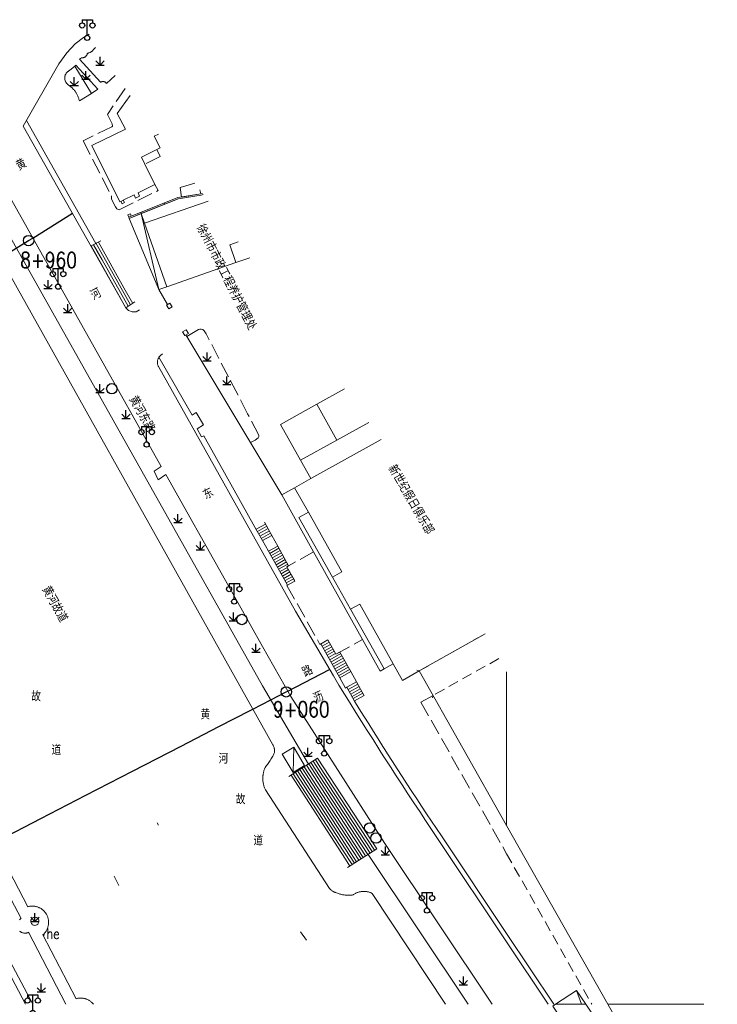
# Model space of a CAD drawing. Extents: x 39508475 to 39522402, y 3783947 to 3795549.
# Tile 313 of 323: x 39517656 to 39517791, y 3793250 to 3793439. Entities that reach past the tile are written whole.
import ezdxf
from ezdxf.enums import TextEntityAlignment as Align

# ---------------------------------------------------------------- set-up
doc = ezdxf.new("R2010")
doc.units = 0
doc.header["$PDSIZE"] = 0.2
doc.linetypes.add('X0', pattern=[4, 3, -1])
doc.linetypes.add('X5', pattern=[3, 2, -1])
doc.layers.get('0').update_dxf_attribs({"linetype": 'CONTINUOUS'})
for name, color, linetype in [('DLSS', 4, 'CONTINUOUS'), ('JCDL_DMX_F', 30, 'CONTINUOUS'), ('JCDL_JMDD_F', 231, 'CONTINUOUS'), ('JCDL_JMDX_F', 231, 'CONTINUOUS'), ('JCDL_JT_ZJ', 100, 'CONTINUOUS'), ('JCDL_JTD_F', 100, 'CONTINUOUS'), ('JCDL_SX_ZJ', 5, 'CONTINUOUS'), ('JCDL_SXX_F', 5, 'CONTINUOUS'), ('JMD', 6, 'CONTINUOUS'), ('SXSS', 5, 'CONTINUOUS'), ('ZBTZ', 3, 'CONTINUOUS'), ('zdh', 7, 'CONTINUOUS'), ('断面线', 2, 'CONTINUOUS')]:
    doc.layers.add(name, color=color, linetype=linetype)
for name, color, linetype, lineweight in [('JCDL_JMDX', 1, 'CONTINUOUS', 0), ('JCDL_ZBX', 3, 'CONTINUOUS', 0), ('JCDL_ZBX_F', 7, 'CONTINUOUS', 0), ('TEXTL_ZJ', 7, 'CONTINUOUS', 0)]:
    doc.layers.add(name, color=color, linetype=linetype, lineweight=lineweight)
doc.styles.add('HZ', font='rs', dxfattribs={"width": 0.8, "bigfont": 'hztxt'})
doc.linetypes.add('X19', pattern='A,4.5,[145,symbolx.shx,S=1,R=0,X=0,Y=1],4.5,-0.5,[146,symbolx.shx,S=1,R=0,X=0,Y=0],-0.5', length=10)
doc.linetypes.add('X35', pattern='A,2,[150,AAA.SHX,S=1,R=0,X=0,Y=1],2,[177,AAA.SHX,S=1,R=0,X=0,Y=0.8],1e-09', length=4)
doc.linetypes.add('X49', pattern='A,0,[5,symbolt.shx,S=1,R=0,X=0,Y=0],-10', length=10)

# ---------------------------------------------------------------- blocks, each defined once
blk = doc.blocks.new('3521000')
at = {"color": 0}
for p, q in [((-1, 3.5), (1, 3.5)), ((0, 0.5), (0, 3.5))]:
    blk.add_line(p, q, dxfattribs=at)
at = {"color": 0, "linetype": 'Continuous', "flags": 128}
for points in [[(-1, 3.5), (-1, 2.9)], [(1, 3.5), (1, 2.9)]]:
    blk.add_lwpolyline(points, dxfattribs=at)
at = {"color": 0}
for centre in [(-1, 2.4), (1, 2.4), (0, 0)]:
    blk.add_circle(centre, 0.5, dxfattribs=at)
blk = doc.blocks.new('5820000')
at = {"color": 0, "linetype": 'Continuous'}
blk.add_circle((0, 0), 1, dxfattribs=at)
blk = doc.blocks.new('9530003')
at = {"color": 0}
for p, q in [((-0.8, 0), (0.8, 0)), ((0, 0), (0, 1.6))]:
    blk.add_line(p, q, dxfattribs=at)
at = {"color": 0, "linetype": 'Continuous'}
for points in [[(0, 0), (-0.8, 0.8)], [(0, 0), (0.8, 0.8)]]:
    blk.add_lwpolyline(points, dxfattribs=at)

msp = doc.modelspace()

# ---------------------------------------------------------------- linework, layer by layer
at = {"layer": 'DLSS', "linetype": 'Continuous', "lineweight": 20}
for points in [[(39517679.366, 3793383.635), (39517678.70926, 3793383.28037), (39517677.96416, 3793383.23538), (39517677.26929, 3793383.50806), (39517676.75399, 3793384.048), (39517656.993, 3793418.996), (39517663.81925, 3793430.96593), (39517665.348, 3793433.11488), (39517666.97854, 3793434.79986), (39517668.58839, 3793436.07237), (39517669.67312, 3793436.66841)], [(39517644.785, 3793422.415), (39517683.509, 3793353.512), (39517682.17769, 3793352.57615), (39517682.93039, 3793350.93579), (39517684.44401, 3793351.962), (39517695.925, 3793331.52399), (39517703.052, 3793318.87401), (39517708.47201, 3793309.241), (39517726.57521, 3793280.93118), (39517747.23198, 3793250)], [(39517588.14734, 3793385.61764), (39517588.08499, 3793382.236), (39517602.77999, 3793353.93699), (39517657.43416, 3793250)], [(39517683.79699, 3793375.147), (39517683.71388, 3793375.10207), (39517683.63342, 3793375.0525), (39517683.55567, 3793374.99879), (39517683.48083, 3793374.94109), (39517683.40911, 3793374.87956), (39517683.3407, 3793374.81437), (39517683.27579, 3793374.7457), (39517683.21456, 3793374.67372), (39517683.15717, 3793374.59865), (39517683.11099, 3793374.531), (39517683.10378, 3793374.52068), (39517683.05453, 3793374.44003), (39517683.00957, 3793374.35691), (39517682.96901, 3793374.27156), (39517682.93296, 3793374.18421), (39517682.90153, 3793374.09509), (39517682.8748, 3793374.00446), (39517682.85284, 3793373.91255), (39517682.83571, 3793373.81961), (39517682.82345, 3793373.72591), (39517682.81611, 3793373.6317), (39517682.81371, 3793373.53723), (39517682.81624, 3793373.44277), (39517682.8237, 3793373.34857), (39517682.83607, 3793373.25488), (39517682.85332, 3793373.16197), (39517682.87541, 3793373.07009), (39517682.90226, 3793372.97949), (39517682.93381, 3793372.89041), (39517682.96996, 3793372.80311), (39517683.011, 3793372.718), (39517709.379, 3793325.67401), (39517716.658, 3793313.196), (39517717.73411, 3793311.43497), (39517718.815, 3793309.67687), (39517719.90031, 3793307.9215), (39517720.99002, 3793306.16885), (39517722.08413, 3793304.41895), (39517723.18263, 3793302.6718), (39517724.28552, 3793300.92741), (39517725.39278, 3793299.1858), (39517725.808, 3793298.536), (39517726.50442, 3793297.44698), (39517727.62042, 3793295.71095), (39517728.74077, 3793293.97774), (39517729.86548, 3793292.24734), (39517730.99452, 3793290.51977), (39517732.1279, 3793288.79504), (39517733.26561, 3793287.07317), (39517734.40764, 3793285.35415), (39517735.55399, 3793283.63802), (39517736.705, 3793281.925), (39517750, 3793261.99515)], [(39517750, 3793261.99515), (39517758.00184, 3793250)]]:
    msp.add_lwpolyline(points, dxfattribs=at)
at = {"layer": 'JCDL_DMX_F', "color": 3, "linetype": 'X35', "lineweight": 0}
for points in [[(39517670.98586, 3793396.41808), (39517657.60984, 3793420.07403)], [(39517711.88708, 3793296.24057), (39517703.013, 3793311.262), (39517645.51701, 3793413.52599)], [(39517701.57501, 3793341.80301), (39517691.71, 3793359.42499), (39517691.30242, 3793359.20107), (39517690.46999, 3793360.762), (39517691.64582, 3793361.50793), (39517690.292, 3793363.86999), (39517689.46787, 3793363.36379), (39517683.11099, 3793374.531)], [(39517750, 3793263.6099), (39517737.45237, 3793282.41941), (39517736.49225, 3793283.83851), (39517735.5362, 3793285.26036), (39517734.58392, 3793286.68474), (39517733.63541, 3793288.11163), (39517732.69069, 3793289.54103), (39517731.74976, 3793290.97293), (39517730.81262, 3793292.40731), (39517729.87928, 3793293.84417), (39517728.94975, 3793295.2835), (39517728.02404, 3793296.72528), (39517727.10215, 3793298.16951), (39517726.56281, 3793299.01906), (39517726.18408, 3793299.61618), (39517725.26985, 3793301.06527), (39517724.35946, 3793302.51678), (39517723.45292, 3793303.97069), (39517722.55023, 3793305.427), (39517721.6514, 3793306.88569), (39517720.75676, 3793308.34696)], [(39517648.703, 3793281.405), (39517656.59806, 3793266.52538), (39517656.52279, 3793266.48188), (39517656.45037, 3793266.43376), (39517656.38085, 3793266.38155), (39517656.31444, 3793266.32543), (39517656.25138, 3793266.26557)], [(39517742.58477, 3793250), (39517723.33468, 3793278.85318)], [(39517656.30365, 3793264.08693), (39517656.36951, 3793264.03017), (39517656.43853, 3793263.97729), (39517656.51049, 3793263.92847), (39517656.58513, 3793263.88388), (39517656.66222, 3793263.84367), (39517656.74149, 3793263.80795), (39517656.82269, 3793263.77687), (39517656.90555, 3793263.75051), (39517656.98978, 3793263.72896), (39517657.07512, 3793263.71231), (39517657.16128, 3793263.70059), (39517657.24796, 3793263.69385), (39517657.33489, 3793263.69212), (39517657.42178, 3793263.6954), (39517657.50833, 3793263.70367), (39517657.59426, 3793263.71692), (39517657.67929, 3793263.73509), (39517657.76313, 3793263.75813), (39517657.8455, 3793263.78596), (39517657.92614, 3793263.81848), (39517658.00458, 3793263.85597), (39517665.21748, 3793250)], [(39517759.07903, 3793250), (39517750, 3793263.6099)]]:
    msp.add_lwpolyline(points, dxfattribs=at)
at = {"layer": 'JCDL_JMDX', "color": 6, "linetype": 'X0', "lineweight": 0}
for points in [[(39517676.57308, 3793426.22226), (39517673.187, 3793421.249), (39517674.0963, 3793419.44142), (39517674.13694, 3793418.97479), (39517674.09044, 3793418.91935), (39517674.02774, 3793418.87225), (39517668.51299, 3793416.17701), (39517673.98637, 3793405.56286), (39517673.97099, 3793404.946), (39517674.72331, 3793403.47583), (39517674.97168, 3793403.05462), (39517675.45699, 3793402.891), (39517682.92121, 3793406.58985), (39517682.34099, 3793407.764)], [(39517682.67218, 3793414.47088), (39517683.327, 3793413.15), (39517680.39219, 3793411.69508)], [(39517712.85905, 3793337.08228), (39517707.72781, 3793334.21622), (39517709.26891, 3793331.45708), (39517707.738, 3793330.602), (39517714.07637, 3793319.25405), (39517715.60728, 3793320.10913), (39517717.14823, 3793317.3503), (39517722.27947, 3793320.21636)], [(39517735.85101, 3793309.45432), (39517733.51135, 3793308.13175), (39517750, 3793278.96329)]]:
    msp.add_lwpolyline(points, dxfattribs=at)
at = {"layer": 'JCDL_JMDX', "color": 6, "linetype": 'Continuous', "lineweight": 0}
for points in [[(39517691.44838, 3793406.05332), (39517691.163, 3793405.951), (39517686.761, 3793405.23301), (39517677.305, 3793401.475)], [(39517683.06799, 3793387.544), (39517679.69889, 3793402.15736)], [(39517671.92599, 3793396.906), (39517670.05699, 3793395.936)], [(39517676.75399, 3793384.048), (39517670.05699, 3793395.936)], [(39517677.18574, 3793384.3245), (39517672.16299, 3793393.2405), (39517670.52424, 3793396.1785)], [(39517677.61749, 3793384.601), (39517674.26899, 3793390.545), (39517670.99149, 3793396.421)], [(39517678.04924, 3793384.8775), (39517676.37499, 3793387.8495), (39517671.45874, 3793396.6635)], [(39517678.481, 3793385.15399), (39517676.75399, 3793384.048)], [(39517704.83217, 3793340.22853), (39517703.41025, 3793342.8128)], [(39517703.02278, 3793339.23297), (39517701.57501, 3793341.80301)], [(39517703.627, 3793342.41887), (39517701.79569, 3793341.41125)], [(39517703.86803, 3793341.9808), (39517702.04111, 3793340.9756)], [(39517704.10907, 3793341.54274), (39517702.28653, 3793340.53994)], [(39517704.3501, 3793341.10467), (39517702.53195, 3793340.10429)], [(39517704.59113, 3793340.6666), (39517702.77736, 3793339.66863)], [(39517703.02278, 3793339.23297), (39517704.83217, 3793340.22853)], [(39517704.17389, 3793337.18959), (39517703.02278, 3793339.23297)], [(39517704.83217, 3793340.22853), (39517705.94299, 3793338.16576)], [(39517705.94299, 3793338.16576), (39517704.17389, 3793337.18959)], [(39517707.84973, 3793330.66441), (39517704.17389, 3793337.18959)], [(39517704.41405, 3793336.76327), (39517706.17232, 3793337.75376)], [(39517704.65946, 3793336.32764), (39517706.4155, 3793337.31687)], [(39517708.04329, 3793334.39245), (39517705.94299, 3793338.16576)], [(39517704.90486, 3793335.892), (39517706.65868, 3793336.87998)], [(39517705.15027, 3793335.45637), (39517706.90186, 3793336.4431)], [(39517705.39567, 3793335.02074), (39517707.14504, 3793336.00621)], [(39517705.64108, 3793334.58511), (39517707.38822, 3793335.56932)], [(39517705.88648, 3793334.14947), (39517707.6314, 3793335.13244)], [(39517706.13189, 3793333.71384), (39517707.87458, 3793334.69555)], [(39517706.3773, 3793333.27821), (39517707.80311, 3793334.08141)], [(39517706.6227, 3793332.84257), (39517708.04693, 3793333.64488)], [(39517706.86811, 3793332.40694), (39517708.29075, 3793333.20836)], [(39517707.72781, 3793334.21622), (39517708.04329, 3793334.39245)], [(39517709.26891, 3793331.45708), (39517707.72781, 3793334.21622)], [(39517707.11351, 3793331.97131), (39517708.53457, 3793332.77183)], [(39517707.35892, 3793331.53567), (39517708.77839, 3793332.3353)], [(39517707.60432, 3793331.10004), (39517709.0222, 3793331.89878)], [(39517707.84973, 3793330.66441), (39517709.26891, 3793331.45708)], [(39517715.60728, 3793320.10913), (39517717.14823, 3793317.3503)], [(39517714.22942, 3793319.33953), (39517717.888, 3793312.845)], [(39517714.47483, 3793318.9039), (39517715.8483, 3793319.67762)], [(39517714.72023, 3793318.46826), (39517716.09212, 3793319.24109)], [(39517714.96564, 3793318.03263), (39517716.33594, 3793318.80457)], [(39517715.21104, 3793317.597), (39517716.57977, 3793318.36804)], [(39517715.45645, 3793317.16136), (39517716.82359, 3793317.93152)], [(39517715.70186, 3793316.72573), (39517717.06741, 3793317.49499)], [(39517715.94726, 3793316.2901), (39517718.06456, 3793317.48284)], [(39517716.19267, 3793315.85447), (39517718.30839, 3793317.04632)], [(39517716.43807, 3793315.41883), (39517718.55221, 3793316.60979)], [(39517716.68348, 3793314.9832), (39517718.79603, 3793316.17327)], [(39517717.14823, 3793317.3503), (39517717.90309, 3793317.77194)], [(39517717.90309, 3793317.77194), (39517719.99705, 3793314.02301)], [(39517716.92889, 3793314.54757), (39517719.03985, 3793315.73674)], [(39517717.17429, 3793314.11194), (39517719.28367, 3793315.30022)], [(39517717.4197, 3793313.6763), (39517719.52749, 3793314.86369)], [(39517717.6651, 3793313.24067), (39517719.77131, 3793314.42717)], [(39517717.888, 3793312.845), (39517719.99705, 3793314.02301)], [(39517718.99936, 3793310.85527), (39517717.888, 3793312.845)], [(39517719.99705, 3793314.02301), (39517721.1084, 3793312.03328)], [(39517719.271, 3793311.007), (39517718.99936, 3793310.85527)], [(39517721.1084, 3793312.03328), (39517719.271, 3793311.007)], [(39517719.271, 3793311.007), (39517720.75676, 3793308.34696)], [(39517719.51482, 3793310.57048), (39517721.35222, 3793311.59675)], [(39517719.75864, 3793310.13396), (39517721.59604, 3793311.16023)], [(39517720.00245, 3793309.69743), (39517721.83986, 3793310.72371)], [(39517721.1084, 3793312.03328), (39517722.59417, 3793309.37324)], [(39517720.24627, 3793309.26091), (39517722.08368, 3793310.28719)], [(39517720.49009, 3793308.82439), (39517722.3275, 3793309.85067)], [(39517720.73391, 3793308.38786), (39517722.57132, 3793309.41414)], [(39517708.90329, 3793294.60211), (39517709.032, 3793299.46101)], [(39517708.08499, 3793293.81801), (39517713.622, 3793297.346)], [(39517713.622, 3793297.346), (39517725.008, 3793279.929)], [(39517710.64054, 3793295.44631), (39517716.737, 3793286.02861), (39517721.99208, 3793277.99)], [(39517711.06646, 3793295.71769), (39517716.292, 3793287.64538), (39517722.42292, 3793278.267)], [(39517711.49238, 3793295.98908), (39517715.847, 3793289.26215), (39517722.85377, 3793278.544)], [(39517711.91831, 3793296.26046), (39517715.402, 3793290.87892), (39517723.28461, 3793278.821)], [(39517712.34423, 3793296.53185), (39517714.957, 3793292.49569), (39517723.71546, 3793279.098)], [(39517712.77016, 3793296.80323), (39517714.512, 3793294.11246), (39517724.1463, 3793279.375)], [(39517713.19608, 3793297.07461), (39517714.067, 3793295.72923), (39517724.57715, 3793279.652)], [(39517708.51092, 3793294.08939), (39517718.962, 3793277.94476), (39517719.83785, 3793276.60499)], [(39517708.93684, 3793294.36077), (39517718.517, 3793279.56153), (39517720.2687, 3793276.88199)], [(39517709.36277, 3793294.63216), (39517718.072, 3793281.1783), (39517720.69954, 3793277.159)], [(39517709.78869, 3793294.90354), (39517717.627, 3793282.79507), (39517721.13039, 3793277.436)], [(39517710.21461, 3793295.17493), (39517717.182, 3793284.41184), (39517721.56123, 3793277.713)], [(39517719.407, 3793276.32799), (39517725.008, 3793279.929)], [(39517764.37737, 3793250), (39517763.43638, 3793252.67292)]]:
    msp.add_lwpolyline(points, dxfattribs=at)
at = {"layer": 'JCDL_JMDX', "color": 6, "linetype": 'X19', "lineweight": 0}
for points in [[(39517684.77774, 3793384.69583), (39517683.06799, 3793387.544)], [(39517688.30567, 3793378.80276), (39517706.742, 3793348.034)]]:
    msp.add_lwpolyline(points, dxfattribs=at)
at = {"layer": 'JCDL_JMDX', "color": 6, "linetype": 'X5', "lineweight": 0}
for points in [[(39517732.71644, 3793314.27958), (39517733.19811, 3793314.14545), (39517745.89074, 3793321.3088)], [(39517748.48284, 3793316.52506), (39517735.84695, 3793309.45204), (39517735.71282, 3793308.97037)], [(39517750, 3793278.96329), (39517766.37268, 3793250)]]:
    msp.add_lwpolyline(points, dxfattribs=at)
at = {"layer": 'JCDL_JMDX_F', "linetype": 'Continuous', "lineweight": 0}
for points in [[(39517691.6033, 3793405.84327), (39517691.22583, 3793405.70795), (39517686.82807, 3793404.99064), (39517677.39733, 3793401.24267)], [(39517688.77964, 3793405.56226), (39517688.81988, 3793405.31552)], [(39517675.78416, 3793404.51347), (39517676.005, 3793404.06799), (39517676.46807, 3793404.29757), (39517676.24724, 3793404.74304), (39517675.78416, 3793404.51347)], [(39517684.14498, 3793404.19335), (39517684.23731, 3793403.96102)], [(39517677.59872, 3793402.10425), (39517677.12909, 3793401.91762), (39517677.305, 3793401.475), (39517677.77462, 3793401.66164), (39517677.59872, 3793402.10425)], [(39517677.305, 3793401.475), (39517677.39733, 3793401.24268)], [(39517679.62825, 3793402.39831), (39517679.72058, 3793402.16598)], [(39517684.52958, 3793384.54482), (39517684.97517, 3793383.81259), (39517685.64022, 3793384.21729), (39517685.19463, 3793384.94952), (39517684.52958, 3793384.54482)], [(39517687.65341, 3793379.40925), (39517688.099, 3793378.677), (39517688.76405, 3793379.0817), (39517688.31847, 3793379.81395), (39517687.65341, 3793379.40925)]]:
    msp.add_lwpolyline(points, dxfattribs=at)
at = {"layer": 'JCDL_SXX_F', "color": 142, "linetype": 'Continuous', "lineweight": 0, "true_color": 0x00a0e9}
for points in [[(39517682.99181, 3793284.47152), (39517682.77984, 3793284.92437)], [(39517674.51242, 3793274.64805), (39517675.40782, 3793272.85968)], [(39517710.35619, 3793263.96285), (39517711.51368, 3793262.33184)]]:
    msp.add_lwpolyline(points, dxfattribs=at)
at = {"layer": 'JCDL_ZBX', "color": 114, "linetype": 'Continuous', "lineweight": 0, "true_color": 0x009944}
for points in [[(39517673.02001, 3793427.178), (39517672.98426, 3793427.23396), (39517672.94364, 3793427.28651), (39517672.89883, 3793427.33554), (39517672.85014, 3793427.38071), (39517672.79788, 3793427.42171), (39517672.74242, 3793427.45827), (39517672.68414, 3793427.49012), (39517672.62343, 3793427.51707), (39517672.5607, 3793427.53891), (39517672.4917, 3793427.55626), (39517672.43093, 3793427.56675), (39517672.36476, 3793427.57256), (39517672.29834, 3793427.57289), (39517672.23212, 3793427.56775), (39517672.16655, 3793427.55716), (39517672.10207, 3793427.5412), (39517672.03913, 3793427.51998), (39517671.97815, 3793427.49365), (39517671.91955, 3793427.46237), (39517671.864, 3793427.426), (39517667.82299, 3793431.862), (39517668.23101, 3793432.157), (39517668.30018, 3793432.15127), (39517668.3696, 3793432.15074), (39517668.43889, 3793432.15501), (39517668.50772, 3793432.16405), (39517668.57577, 3793432.17784), (39517668.64269, 3793432.19629), (39517668.70818, 3793432.21933), (39517668.77192, 3793432.24684), (39517668.83361, 3793432.27869), (39517668.89294, 3793432.31473), (39517668.929, 3793432.34), (39517668.94965, 3793432.35478), (39517669.00345, 3793432.39866), (39517669.05408, 3793432.44615), (39517669.10132, 3793432.49703), (39517669.14492, 3793432.55105), (39517669.18469, 3793432.60796), (39517669.22042, 3793432.66748), (39517669.25195, 3793432.72932), (39517669.27914, 3793432.7932), (39517669.30184, 3793432.85881), (39517669.31996, 3793432.92583), (39517669.333, 3793432.994), (39517669.42641, 3793433.01394), (39517669.5187, 3793433.03861), (39517669.60973, 3793433.06759), (39517669.6993, 3793433.10082), (39517669.7872, 3793433.13822), (39517669.87325, 3793433.1797), (39517669.95726, 3793433.22519), (39517670.03903, 3793433.27457), (39517670.1184, 3793433.32774), (39517670.19518, 3793433.38458), (39517670.234, 3793433.41601), (39517670.2692, 3793433.44497), (39517670.34031, 3793433.50876), (39517670.40833, 3793433.57583), (39517670.47314, 3793433.64602), (39517670.53457, 3793433.71918), (39517670.59249, 3793433.79514), (39517670.64678, 3793433.87374), (39517670.697, 3793433.955), (39517670.80473, 3793434.04337)], [(39517670.80473, 3793434.04337), (39517670.86931, 3793434.09634)], [(39517670.10899, 3793425.29999), (39517667.792, 3793423.834), (39517667.75622, 3793423.98809), (39517667.71514, 3793424.14087), (39517667.66922, 3793424.29226), (39517667.6185, 3793424.44212), (39517667.56303, 3793424.59028), (39517667.50287, 3793424.7366), (39517667.43809, 3793424.88093), (39517667.36874, 3793425.02313), (39517667.2949, 3793425.16304), (39517667.21664, 3793425.30054), (39517667.167, 3793425.38199), (39517667.13405, 3793425.43547), (39517667.0472, 3793425.5677), (39517666.95618, 3793425.6971), (39517666.86109, 3793425.82354), (39517666.76202, 3793425.94688), (39517666.65907, 3793426.06701), (39517666.55236, 3793426.1838), (39517666.44197, 3793426.29713), (39517666.32804, 3793426.40689), (39517666.21066, 3793426.51297), (39517666.08997, 3793426.61525), (39517665.96608, 3793426.71364), (39517665.83913, 3793426.80804), (39517665.70899, 3793426.89799), (39517665.63621, 3793426.94794), (39517665.56649, 3793427.0021), (39517665.49984, 3793427.06), (39517665.43645, 3793427.12145), (39517665.37651, 3793427.18627), (39517665.32021, 3793427.25427), (39517665.2677, 3793427.32525), (39517665.21915, 3793427.39898), (39517665.1747, 3793427.47526), (39517665.13448, 3793427.55385), (39517665.09861, 3793427.63453), (39517665.06721, 3793427.71704), (39517665.04036, 3793427.80114), (39517665.01815, 3793427.88659), (39517665.00064, 3793427.97312), (39517664.98788, 3793428.06048), (39517664.97991, 3793428.1484), (39517664.97675, 3793428.23663), (39517664.978, 3793428.304), (39517664.97843, 3793428.3249), (39517664.98492, 3793428.41295), (39517664.99621, 3793428.50051), (39517665.01227, 3793428.58732), (39517665.03304, 3793428.67313), (39517665.05848, 3793428.75767), (39517665.08849, 3793428.8407), (39517665.12299, 3793428.92196), (39517665.16189, 3793429.00122), (39517665.20505, 3793429.07823), (39517665.25236, 3793429.15278), (39517665.30367, 3793429.22462), (39517665.35882, 3793429.29356), (39517665.41766, 3793429.35938), (39517665.48001, 3793429.42188), (39517665.54568, 3793429.48089), (39517665.61448, 3793429.53622), (39517665.68619, 3793429.58771), (39517665.76061, 3793429.63521), (39517665.83752, 3793429.67857), (39517665.91668, 3793429.71766), (39517666.912, 3793430.51)], [(39517670.10899, 3793425.29999), (39517666.912, 3793430.51), (39517667.125, 3793430.699), (39517671.36899, 3793426.106), (39517670.10899, 3793425.29999)], [(39517674.70052, 3793428.7612), (39517673.02001, 3793427.178)]]:
    msp.add_lwpolyline(points, dxfattribs=at)
at = {"layer": 'JCDL_ZBX', "color": 114, "linetype": 'X49', "lineweight": 0, "true_color": 0x009944}
msp.add_lwpolyline([(39517603.6625, 3793354.68241), (39517615.15009, 3793333.23553), (39517638.8406, 3793287.60542), (39517658.82704, 3793250)], dxfattribs=at)
at = {"layer": 'JCDL_ZBX_F', "color": 114, "linetype": 'X0', "lineweight": 0, "true_color": 0x009944}
for points in [[(39517700.69018, 3793358.134), (39517701.62098, 3793358.57142), (39517702.18756, 3793358.98115), (39517702.32433, 3793359.27381), (39517702.32433, 3793359.54695), (39517700.15949, 3793363.64566), (39517692.17609, 3793379.02288), (39517691.80677, 3793379.60016), (39517691.51773, 3793379.85673), (39517691.22869, 3793379.90483), (39517690.97178, 3793379.9369), (39517690.68274, 3793379.87276), (39517688.48005, 3793378.51174)], [(39517660.01147, 3793265.97105), (39517659.98496, 3793266.17242), (39517659.90724, 3793266.36006), (39517659.7836, 3793266.52119), (39517659.6657, 3793266.61795), (39517659.53119, 3793266.68984), (39517659.38525, 3793266.73412), (39517659.23346, 3793266.74907), (39517659.08168, 3793266.73412), (39517658.93573, 3793266.68984), (39517658.80122, 3793266.61795), (39517658.68333, 3793266.52119), (39517658.55969, 3793266.36006), (39517658.48196, 3793266.17242), (39517658.45545, 3793265.97105), (39517658.4704, 3793265.81927), (39517658.51467, 3793265.67332), (39517658.58657, 3793265.53881), (39517658.68333, 3793265.42092), (39517658.80122, 3793265.32416), (39517658.93573, 3793265.25227), (39517659.08168, 3793265.20799), (39517659.23346, 3793265.19304), (39517659.43483, 3793265.21955), (39517659.62247, 3793265.29728), (39517659.7836, 3793265.42092), (39517659.88036, 3793265.53881), (39517659.95225, 3793265.67332), (39517659.99652, 3793265.81927), (39517660.01147, 3793265.97105)]]:
    msp.add_lwpolyline(points, dxfattribs=at)
at = {"layer": 'JMD', "color": 6, "linetype": 'Continuous', "lineweight": 0}
for points in [[(39517683.03762, 3793417.4572), (39517682.2117, 3793417.04776), (39517683.32799, 3793414.796), (39517682.67218, 3793414.47088), (39517679.73736, 3793413.01595), (39517680.39219, 3793411.69508), (39517682.34099, 3793407.764), (39517679.07952, 3793406.14713), (39517679.381, 3793405.53899), (39517678.621, 3793405.15599), (39517678.31704, 3793405.76913), (39517676.24724, 3793404.74304), (39517675.78416, 3793404.51347), (39517675.58627, 3793404.41537), (39517670.219, 3793415.24199), (39517676.64601, 3793418.378), (39517675.091, 3793421.40301), (39517677.54349, 3793424.90651)], [(39517690.96136, 3793406.71366), (39517691.163, 3793405.951), (39517687.46656, 3793405.34809), (39517687.172, 3793407.15399), (39517689.99044, 3793408.03009)], [(39517692.56188, 3793404.54357), (39517680.34858, 3793400.29941), (39517679.69889, 3793402.15736), (39517686.82807, 3793404.99064), (39517691.22583, 3793405.70795), (39517691.6033, 3793405.84327)], [(39517698.33699, 3793396.71328), (39517696.72512, 3793396.14965), (39517697.9185, 3793392.73689), (39517684.6192, 3793388.08641), (39517680.34858, 3793400.29941), (39517692.56188, 3793404.54357)], [(39517680.34858, 3793400.29941), (39517684.6192, 3793388.08641), (39517683.06799, 3793387.544), (39517677.39733, 3793401.24268), (39517679.69889, 3793402.15737), (39517680.34858, 3793400.29941)], [(39517700.57017, 3793393.66412), (39517697.9185, 3793392.73689), (39517696.72512, 3793396.14965), (39517698.33699, 3793396.71328)], [(39517723.51302, 3793361.93259), (39517717.33167, 3793358.52929), (39517713.49571, 3793365.49645), (39517718.79336, 3793368.46021)], [(39517717.33167, 3793358.52929), (39517710.353, 3793354.68701), (39517706.488, 3793361.576), (39517713.49571, 3793365.49645), (39517717.33167, 3793358.52929)], [(39517725.84674, 3793358.7049), (39517712.32673, 3793351.15334), (39517710.353, 3793354.68701), (39517717.33167, 3793358.52929), (39517723.51302, 3793361.93259)], [(39517745.89074, 3793321.3088), (39517733.19811, 3793314.14545), (39517729.93674, 3793312.30483), (39517728.14675, 3793315.50954), (39517721.72512, 3793327.00656), (39517719.97342, 3793326.02815), (39517716.49636, 3793332.20049), (39517718.27056, 3793333.19145), (39517711.84894, 3793344.68847), (39517709.21025, 3793349.41263), (39517712.32673, 3793351.15334), (39517725.84674, 3793358.7049)], [(39517719.97342, 3793326.02815), (39517726.43685, 3793314.5545), (39517725.67849, 3793314.13091), (39517722.27947, 3793320.21636), (39517712.85905, 3793337.08228), (39517706.742, 3793348.034), (39517709.21025, 3793349.41263), (39517711.84894, 3793344.68847), (39517710.03292, 3793343.67414), (39517716.49636, 3793332.20049), (39517719.97342, 3793326.02815)], [(39517711.84894, 3793344.68847), (39517718.27056, 3793333.19145), (39517716.49636, 3793332.20049), (39517710.03292, 3793343.67414), (39517711.84894, 3793344.68847)], [(39517719.97342, 3793326.02815), (39517721.72512, 3793327.00656), (39517728.14675, 3793315.50954), (39517726.43685, 3793314.5545), (39517719.97342, 3793326.02815)], [(39517750, 3793313.96689), (39517750, 3793284.43469), (39517733.19811, 3793314.14545), (39517745.89074, 3793321.3088)], [(39517787.93646, 3793250), (39517769.47335, 3793250), (39517750, 3793284.43469), (39517750, 3793313.96689)], [(39517709.032, 3793299.46101), (39517711.137, 3793295.936), (39517708.90329, 3793294.60211), (39517706.79829, 3793298.12711), (39517709.032, 3793299.46101)], [(39517765.21833, 3793250), (39517759.42701, 3793250), (39517763.43638, 3793252.67292), (39517765.21833, 3793250)], [(39517775.36239, 3793234.78392), (39517770.804, 3793231.74501), (39517758.878, 3793249.634), (39517759.42701, 3793250), (39517765.21833, 3793250), (39517775.36239, 3793234.78392)], [(39517790.52765, 3793245.63084), (39517787.75399, 3793244.04401), (39517779.54, 3793246.21399), (39517778.75636, 3793247.59971), (39517772.75123, 3793244.20372), (39517769.47335, 3793250), (39517787.93646, 3793250)]]:
    msp.add_lwpolyline(points, dxfattribs=at)
at = {"layer": 'SXSS', "linetype": 'X35', "lineweight": 0}
for points in [[(39517738.24273, 3793250), (39517724.137, 3793271.325), (39517724.02151, 3793271.38449), (39517723.90368, 3793271.43921), (39517723.78387, 3793271.48944), (39517723.66224, 3793271.53512), (39517723.53898, 3793271.57617), (39517723.41426, 3793271.61255), (39517723.28826, 3793271.64419), (39517723.16115, 3793271.67105), (39517723.04401, 3793271.691), (39517723.03312, 3793271.6931), (39517722.90435, 3793271.7103), (39517722.77502, 3793271.72263), (39517722.64532, 3793271.73007), (39517722.51542, 3793271.73261), (39517722.38553, 3793271.73024), (39517722.25582, 3793271.72298), (39517722.12647, 3793271.71082), (39517721.99768, 3793271.6938), (39517721.86961, 3793271.67192), (39517721.74247, 3793271.64523), (39517721.61642, 3793271.61376), (39517721.49166, 3793271.57755), (39517721.36834, 3793271.53666), (39517721.24666, 3793271.49115), (39517721.12678, 3793271.44108), (39517721.00888, 3793271.38652), (39517720.89311, 3793271.32754), (39517720.77966, 3793271.26425), (39517720.66868, 3793271.19671), (39517720.56032, 3793271.12504), (39517720.45499, 3793271.049), (39517720.28683, 3793271.02787), (39517720.11812, 3793271.01162), (39517719.94904, 3793270.99988), (39517719.7797, 3793270.99265), (39517719.61023, 3793270.98994), (39517719.44075, 3793270.99176), (39517719.27137, 3793270.9981), (39517719.10223, 3793271.00896), (39517718.93344, 3793271.02433), (39517718.76512, 3793271.04419), (39517718.59738, 3793271.06855), (39517718.53001, 3793271.08), (39517718.43036, 3793271.09737), (39517718.26417, 3793271.13064), (39517718.09892, 3793271.16833), (39517717.93474, 3793271.21042), (39517717.77174, 3793271.25687), (39517717.61003, 3793271.30766), (39517717.44974, 3793271.36275), (39517717.29098, 3793271.42209), (39517717.134, 3793271.486), (39517717.03197, 3793271.51888), (39517716.93155, 3793271.55642), (39517716.83281, 3793271.59818), (39517716.73593, 3793271.64409), (39517716.64108, 3793271.69406), (39517716.54844, 3793271.74802), (39517716.45718, 3793271.80675), (39517716.37044, 3793271.86746), (39517716.28539, 3793271.93274), (39517716.20319, 3793272.00156), (39517716.12398, 3793272.07381), (39517716.04791, 3793272.14935), (39517715.97511, 3793272.22805), (39517715.906, 3793272.31), (39517703.591, 3793291.24401), (39517703.52536, 3793291.38867), (39517703.46444, 3793291.53538), (39517703.40794, 3793291.68386), (39517703.35592, 3793291.83396), (39517703.30841, 3793291.98555), (39517703.26546, 3793292.1385), (39517703.22711, 3793292.29266), (39517703.19339, 3793292.4479), (39517703.16434, 3793292.60409), (39517703.13998, 3793292.76107), (39517703.12032, 3793292.91871), (39517703.1054, 3793293.07687), (39517703.09522, 3793293.2354), (39517703.08979, 3793293.39417), (39517703.08911, 3793293.55303), (39517703.09319, 3793293.71184), (39517703.10203, 3793293.87045), (39517703.11561, 3793294.02873), (39517703.123, 3793294.094), (39517703.13392, 3793294.18654), (39517703.15695, 3793294.34372), (39517703.18468, 3793294.50014), (39517703.21708, 3793294.65567), (39517703.25412, 3793294.81015), (39517703.29577, 3793294.96345), (39517703.34199, 3793295.11544), (39517703.39273, 3793295.26598), (39517703.44797, 3793295.41493), (39517703.508, 3793295.56201), (39517703.66289, 3793295.75006), (39517703.81395, 3793295.9412), (39517703.96142, 3793296.13512), (39517704.10526, 3793296.33176), (39517704.24541, 3793296.53104), (39517704.38183, 3793296.73289), (39517704.51447, 3793296.93725), (39517704.64328, 3793297.14404), (39517704.705, 3793297.247), (39517704.76821, 3793297.3532), (39517704.88923, 3793297.56464), (39517705.0063, 3793297.7783), (39517705.11936, 3793297.9941), (39517705.22839, 3793298.21198), (39517705.333, 3793298.432), (39517705.34201, 3793298.54402), (39517705.34581, 3793298.65635), (39517705.34477, 3793298.76874), (39517705.3389, 3793298.88098), (39517705.32821, 3793298.99286), (39517705.31272, 3793299.10418), (39517705.30278, 3793299.15953), (39517705.29247, 3793299.21473), (39517705.26748, 3793299.32431), (39517705.2378, 3793299.43271), (39517705.2035, 3793299.53974), (39517705.16462, 3793299.6452), (39517705.12125, 3793299.74888), (39517705.07346, 3793299.85061), (39517705.021, 3793299.95), (39517642.161, 3793412.194)], [(39517651.47362, 3793280.98967), (39517657.87004, 3793268.77615), (39517657.99166, 3793268.8087), (39517658.11459, 3793268.83593), (39517658.23851, 3793268.85822), (39517658.36322, 3793268.87553), (39517658.48853, 3793268.88782), (39517658.61423, 3793268.89508), (39517658.74012, 3793268.89729), (39517658.866, 3793268.89446), (39517658.99166, 3793268.88659), (39517659.11691, 3793268.87368), (39517659.24153, 3793268.85577), (39517659.36535, 3793268.83287), (39517659.48814, 3793268.80504), (39517659.60972, 3793268.7723), (39517659.72989, 3793268.73472), (39517659.84845, 3793268.69235), (39517659.96522, 3793268.64526), (39517660.08002, 3793268.59353), (39517660.19264, 3793268.53724), (39517660.30292, 3793268.47648), (39517660.41068, 3793268.41135), (39517660.51574, 3793268.34196), (39517660.61793, 3793268.26841), (39517660.71709, 3793268.19082), (39517660.81307, 3793268.10932), (39517660.9057, 3793268.02404), (39517660.99483, 3793267.93512), (39517661.08034, 3793267.84269), (39517661.16207, 3793267.74691), (39517661.23989, 3793267.64794), (39517661.31369, 3793267.54592), (39517661.34919, 3793267.49284), (39517661.38333, 3793267.44103), (39517661.44872, 3793267.33343), (39517661.50975, 3793267.2233), (39517661.5663, 3793267.11081), (39517661.61831, 3793266.99614), (39517661.66568, 3793266.87948), (39517661.70833, 3793266.76102), (39517661.74621, 3793266.64094), (39517661.77924, 3793266.51944), (39517661.80737, 3793266.39671), (39517661.83056, 3793266.27296), (39517661.84877, 3793266.14837), (39517661.86198, 3793266.02316), (39517661.87015, 3793265.89751), (39517661.87329, 3793265.77164), (39517661.87138, 3793265.64575), (39517661.86442, 3793265.52003), (39517661.85243, 3793265.3947), (39517661.83542, 3793265.26994), (39517661.81343, 3793265.14597), (39517661.78649, 3793265.02297), (39517661.75464, 3793264.90116), (39517661.71794, 3793264.78072), (39517661.67643, 3793264.66185), (39517661.6302, 3793264.54474), (39517661.57931, 3793264.42957), (39517661.52384, 3793264.31654), (39517661.46389, 3793264.20582), (39517661.39955, 3793264.09759), (39517661.33092, 3793263.99203), (39517661.25812, 3793263.8893), (39517661.18125, 3793263.78957), (39517661.10046, 3793263.69301), (39517661.01586, 3793263.59976), (39517660.92758, 3793263.50997), (39517660.83578, 3793263.4238), (39517660.74034, 3793263.34169), (39517667.149, 3793251.08299), (39517667.27054, 3793251.11615), (39517667.39341, 3793251.14399), (39517667.5173, 3793251.16687), (39517667.64201, 3793251.18476), (39517667.76734, 3793251.19762), (39517667.89308, 3793251.20543), (39517668.01904, 3793251.20819), (39517668.145, 3793251.20588), (39517668.27077, 3793251.19852), (39517668.39615, 3793251.18611), (39517668.52092, 3793251.16867), (39517668.64489, 3793251.14623), (39517668.76786, 3793251.11883), (39517668.88963, 3793251.08652), (39517669.01001, 3793251.04933), (39517669.12879, 3793251.00735), (39517669.24579, 3793250.96062), (39517669.36082, 3793250.90923), (39517669.47369, 3793250.85326), (39517669.58422, 3793250.7928), (39517669.69223, 3793250.72795), (39517669.79755, 3793250.65881), (39517669.90001, 3793250.5855), (39517669.99944, 3793250.50813), (39517670.09568, 3793250.42683), (39517670.18858, 3793250.34172), (39517670.27798, 3793250.25296), (39517670.36375, 3793250.16067), (39517670.44573, 3793250.06501), (39517670.49922, 3793250)]]:
    msp.add_lwpolyline(points, dxfattribs=at)
at = {"layer": 'zdh'}
msp.add_point((39517660.958, 3793263.349, 38.413), dxfattribs=at)
at = {"layer": '断面线', "color": 1, "flags": 128}
for points in [[(39517582.26193, 3793349.89568), (39517599.3612, 3793360.52076), (39517605.1699, 3793364.13014), (39517607.05275, 3793365.3001), (39517607.5325, 3793365.5982), (39517616.28514, 3793371.03688), (39517624.7751, 3793376.31234), (39517632.95288, 3793381.39381), (39517642.67765, 3793387.43655), (39517652.18952, 3793393.34699), (39517652.58, 3793393.58963), (39517655.65246, 3793395.49878), (39517658.01345, 3793396.96584), (39517658.80959, 3793397.46054), (39517666.4763, 3793402.22445)], [(39517625.51455, 3793267.74248), (39517643.28081, 3793276.91573), (39517649.40672, 3793280.07872), (39517651.84521, 3793281.33099), (39517652.17601, 3793281.50859), (39517660.39566, 3793285.75264), (39517669.05906, 3793290.22581), (39517678.01774, 3793294.85144), (39517687.40682, 3793299.6993), (39517694.65202, 3793303.44021), (39517700.79681, 3793306.61295), (39517701.17902, 3793306.8103), (39517704.59954, 3793308.57642), (39517707.59512, 3793310.12312), (39517707.89001, 3793310.27538), (39517715.93776, 3793314.43067)]]:
    msp.add_lwpolyline(points, dxfattribs=at)
at = {"layer": '断面线'}
for centre in [(39517658.01345, 3793396.96584), (39517707.59512, 3793310.12312)]:
    msp.add_circle(centre, 1, dxfattribs=at)

# ---------------------------------------------------------------- block references
at = {"layer": 'JCDL_JMDD_F'}
for p in [(39517669.31, 3793435.97501), (39517663.69799, 3793388.107), (39517680.737, 3793357.719), (39517697.592, 3793327.495), (39517714.894, 3793298.247), (39517734.669, 3793268.03999), (39517658.81399, 3793248.33001)]:
    msp.add_blockref('3521000', p, dxfattribs=at)
at = {"layer": 'JCDL_JTD_F'}
for p in [(39517674.034, 3793368.456), (39517699.04801, 3793324.05499), (39517723.654, 3793283.94701), (39517724.863, 3793281.98601)]:
    msp.add_blockref('5820000', p, dxfattribs=at)
at = {"layer": 'ZBTZ'}
for p in [(39517671.76355, 3793430.7285), (39517666.81224, 3793426.793), (39517669.03594, 3793427.9995), (39517661.7563, 3793387.7295), (39517665.55555, 3793383.13025), (39517692.3637, 3793373.84023), (39517671.75478, 3793367.73252), (39517696.16296, 3793369.24101), (39517676.75403, 3793362.73327), (39517686.75252, 3793342.73628), (39517691.0851, 3793337.47037), (39517697.41767, 3793323.80597), (39517701.75025, 3793317.74005), (39517711.7487, 3793297.7431), (39517726.66735, 3793278.76685), (39517659.24975, 3793265.9672), (39517660.44385, 3793252.39275), (39517741.66506, 3793253.77064)]:
    msp.add_blockref('9530003', p, dxfattribs=at)

# ---------------------------------------------------------------- texts
at = {"layer": 'JCDL_JT_ZJ', "lineweight": 0, "style": 'HZ', "width": 0.8}
for s, rotation, p in [('黄', 28.0240824, (39517656.45956, 3793409.85476)), ('河', 28.0240824, (39517670.82348, 3793384.94065)), ('东', 28.0240824, (39517692.43817, 3793346.54486)), ('路', 28.0240824, (39517711.53526, 3793312.40375)), ('沥', 23.9483685, (39517713.5234, 3793307.38706))]:
    msp.add_text(s, height=1.8, rotation=rotation, dxfattribs=at).set_placement(p, align=Align.BOTTOM_LEFT)
at = {"layer": 'JCDL_SX_ZJ', "lineweight": 0, "style": 'HZ', "width": 0.8}
for s, p in [('故', (39517658.52047, 3793307.77378)), ('黄', (39517691.06819, 3793304.30398)), ('道', (39517662.44405, 3793297.46022)), ('河', (39517694.5717, 3793295.78899)), ('故', (39517697.86806, 3793287.96539)), ('道', (39517701.26686, 3793280.03465))]:
    msp.add_text(s, height=1.8, dxfattribs=at).set_placement(p, align=Align.BOTTOM_LEFT)
at = {"layer": 'TEXTL_ZJ', "style": 'HZ', "width": 0.8}
for s, rotation, p in [('徐州市市政工程养护管理处', -63.06601, (39517689.69272, 3793399.30382)), ('黄河东路', -60.902449, (39517676.74111, 3793366.18611)), ('新世纪假日俱乐部', -59.8542138, (39517726.58125, 3793352.88186)), ('黄河故道', -61.2151507, (39517659.99264, 3793329.61607))]:
    msp.add_text(s, height=1.8, rotation=rotation, dxfattribs=at).set_placement(p, align=Align.BOTTOM_LEFT)
at = {"layer": 'zdh', "style": 'HZ', "width": 0.8}
msp.add_text('he', height=2, dxfattribs=at).set_placement((39517661.458, 3793262.599, 38.413))
at = {"layer": '断面线', "linetype": 'Continuous', "style": 'HZ', "width": 0.8}
for s, p in [('8+960', (39517667.3171, 3793393.21857)), ('9+060', (39517715.92847, 3793306.78262))]:
    msp.add_text(s, height=3, dxfattribs=at).set_placement(p, align=Align.MIDDLE_RIGHT)

doc.saveas('drawing.dxf')
